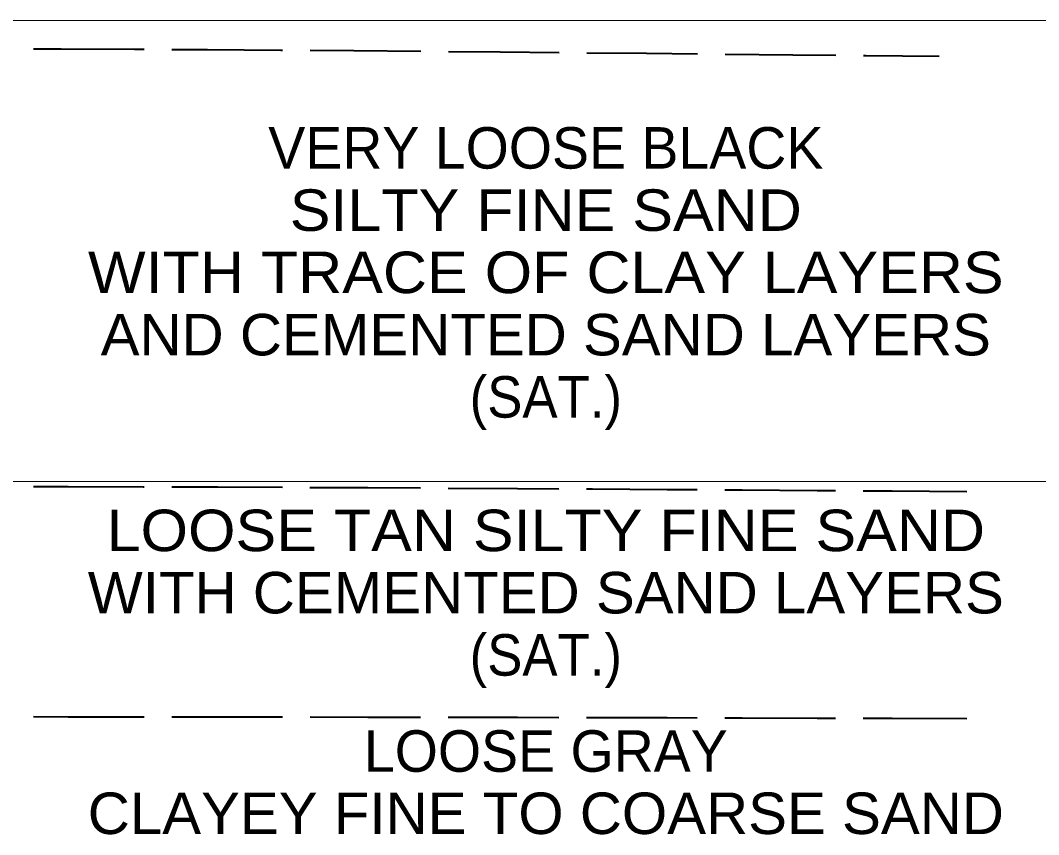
# Model space of a CAD drawing. Extents: x -582 to 653, y -817 to -3.
# Drawn here: x 592.64 to 614.72, y -233.13 to -215.47 of the extents above; entities that cross this region are included whole.
import ezdxf
from ezdxf.enums import TextEntityAlignment as Align

# ---------------------------------------------------------------- set-up
doc = ezdxf.new("R2010")
doc.units = 0
doc.header["$LTSCALE"] = 0.4
doc.linetypes.add('LONG_DASHED', pattern=[7.5, 6, -1.5])
doc.layers.add('26', color=7, linetype='LONG_DASHED', lineweight=40)
doc.layers.add('7', color=7, linetype='Continuous', lineweight=13)
doc.layers.add('29', color=7, linetype='Continuous')

msp = doc.modelspace()

# ---------------------------------------------------------------- linework, layer by layer
at = {"layer": '26'}
for points in [[(571.9237, -216.1854), (580.9063, -216.0729), (584.6737, -216.0729), (587.1737, -216.0729), (612.5636, -216.2504)], [(571.9237, -225.8935), (580.9063, -225.5729), (584.6737, -225.5729), (587.1737, -225.5729), (613.1656, -225.689)], [(571.9237, -230.8935), (580.9063, -230.5729), (584.6737, -230.5729), (587.1737, -230.5729), (613.1656, -230.6092)]]:
    msp.add_spline(points, degree=3, dxfattribs=at)
at = {"layer": '7'}
for p, q in [((587.1737, -215.4729), (635.9531, -215.4729)), ((587.1737, -225.4729), (635.9531, -225.4729))]:
    msp.add_line(p, q, dxfattribs=at)

# ---------------------------------------------------------------- texts
at = {"layer": '29'}
for s, p in [('VERY LOOSE BLACK', (604.0323, -218.6878)), ('LOOSE GRAY', (604.0324, -231.7671))]:
    msp.add_text(s, height=0.9, dxfattribs=at).set_placement(p, align=Align.CENTER)
for s, width, p in [('SILTY FINE SAND', 1.1, (604.0323, -220.0378)), ('WITH TRACE OF CLAY LAYERS', 1.1, (604.0324, -221.3878)), ('AND CEMENTED SAND LAYERS', 1.05, (604.0322, -222.7378)), ('(SAT.)', 0.95, (604.0324, -224.0878)), ('LOOSE TAN SILTY FINE SAND', 1.1, (604.0323, -226.9828)), ('WITH CEMENTED SAND LAYERS', 1.05, (604.0323, -228.3328)), ('(SAT.)', 0.95, (604.0324, -229.6828)), ('CLAYEY FINE TO COARSE SAND', 1.05, (604.0323, -233.1171))]:
    msp.add_text(s, height=0.9, dxfattribs=dict(at, width=width)).set_placement(p, align=Align.CENTER)

doc.saveas('drawing.dxf')
